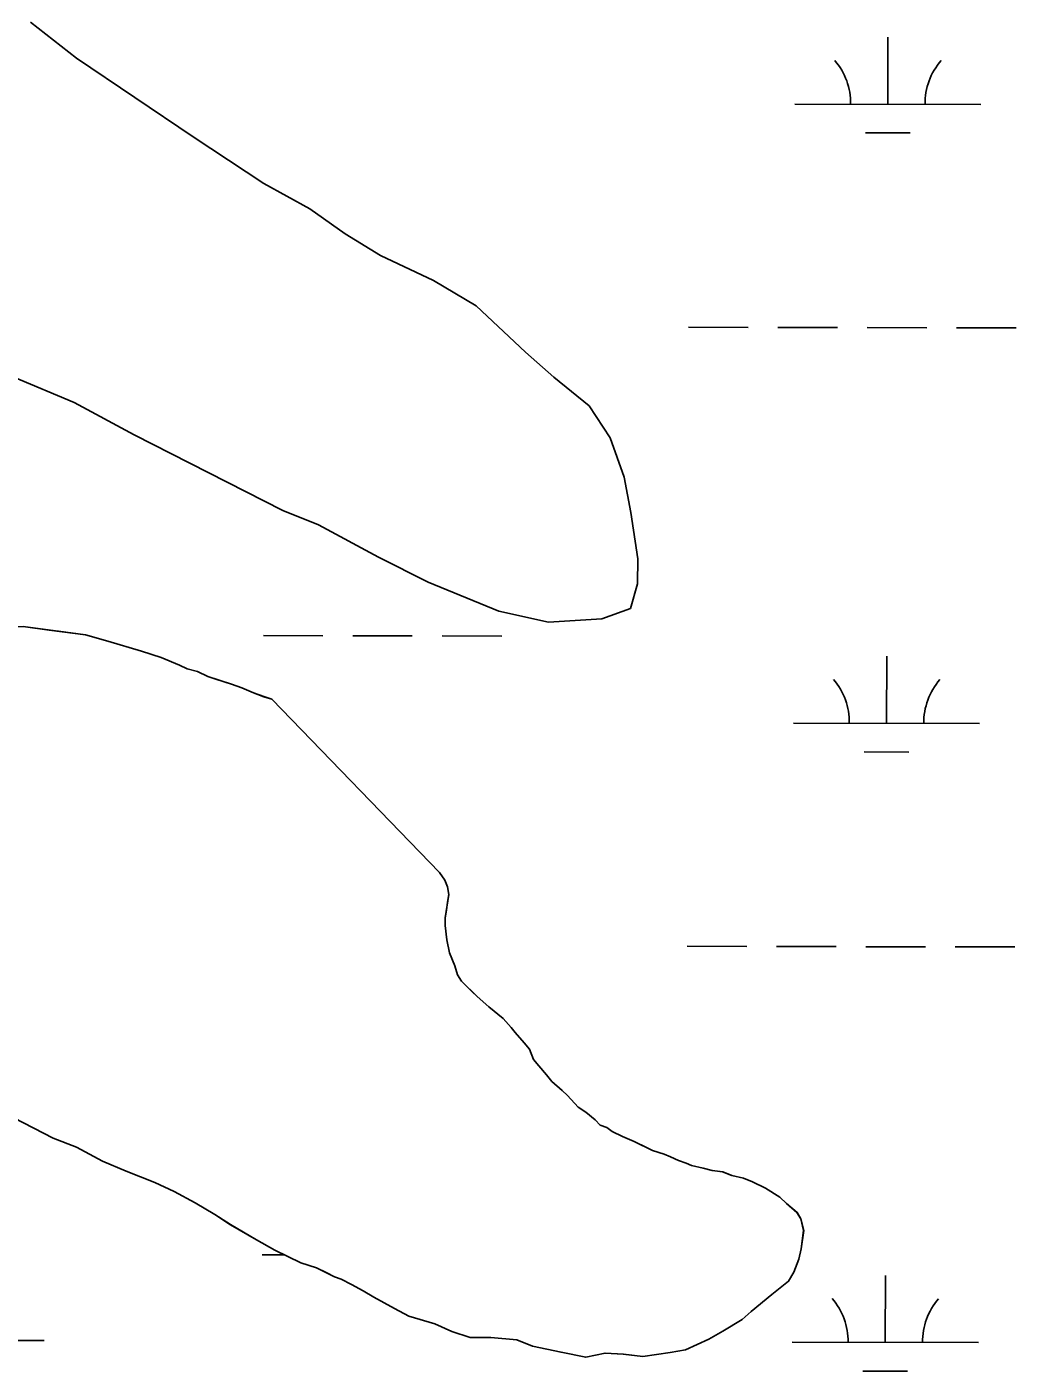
# Model space of a CAD drawing. Extents: x 3187622 to 3225504, y 800805 to 826213.
# Drawn here: x 3220681 to 3221212, y 816994 to 817717 of the extents above; entities that cross this region are included whole.
import ezdxf

# ---------------------------------------------------------------- set-up
doc = ezdxf.new("R2010")
doc.units = 0
for name, color, linetype in [('V-SITE-VEGE', 7, 'Continuous'), ('V-TOPO-SHOR', 7, 'Continuous'), ('V-WETL-SWMP', 7, 'Continuous')]:
    doc.layers.add(name, color=color, linetype=linetype)

msp = doc.modelspace()

# ---------------------------------------------------------------- linework, layer by layer
at = {"layer": 'V-SITE-VEGE'}
for p, q in [((3220682.69, 817719.16), (3220707.36, 817699.92)), ((3220707.36, 817699.92), (3220770.04, 817657.53)), ((3220770.04, 817657.53), (3220808.03, 817632.48)), ((3220808.03, 817632.48), (3220832.74, 817618.96)), ((3220832.74, 817618.96), (3220851.73, 817605.48)), ((3220851.73, 817605.48), (3220870.73, 817593.91)), ((3220870.73, 817593.91), (3220899.26, 817580.36)), ((3220899.26, 817580.36), (3220922.06, 817566.86)), ((3220922.06, 817566.86), (3220948.61, 817541.88)), ((3220948.61, 817541.88), (3220963.78, 817528.42)), ((3220706.13, 817514.87), (3220673.79, 817528.44)), ((3220963.78, 817528.42), (3220982.75, 817513.03)), ((3220738.45, 817497.49), (3220706.13, 817514.87)), ((3220982.75, 817513.03), (3220994.09, 817495.79)), ((3220818.31, 817456.89), (3220738.45, 817497.49)), ((3220994.09, 817495.79), (3221001.58, 817474.75)), ((3221001.58, 817474.75), (3221005.27, 817455.65)), ((3220837.34, 817449.13), (3220818.31, 817456.89)), ((3221005.27, 817455.65), (3221008.92, 817430.82)), ((3220869.66, 817431.75), (3220837.34, 817449.13)), ((3220896.27, 817418.22), (3220869.66, 817431.75)), ((3221008.92, 817430.82), (3221008.83, 817417.47)), ((3220934.33, 817402.7), (3220896.27, 817418.22)), ((3221008.83, 817417.47), (3221004.93, 817404.14)), ((3220961, 817396.8), (3220934.33, 817402.7)), ((3221004.93, 817404.14), (3220989.62, 817398.52)), ((3220678.85, 817394.48), (3220712.33, 817389.94)), ((3220989.62, 817398.52), (3220961, 817396.8)), ((3220712.33, 817389.94), (3220724.21, 817386.58)), ((3220724.21, 817386.58), (3220742.38, 817381.19)), ((3220742.38, 817381.19), (3220752.86, 817377.81)), ((3220752.86, 817377.81), (3220762.66, 817373.73)), ((3220762.66, 817373.73), (3220766.86, 817371.68)), ((3220766.86, 817371.68), (3220772.45, 817370.34)), ((3220772.45, 817370.34), (3220778.05, 817367.61)), ((3220778.05, 817367.61), (3220790.63, 817363.56)), ((3220790.63, 817363.56), (3220796.22, 817361.52)), ((3220796.22, 817361.52), (3220802.52, 817358.8)), ((3220802.52, 817358.8), (3220808.11, 817356.77)), ((3220808.11, 817356.77), (3220812.31, 817355.41)), ((3220812.31, 817355.41), (3220902.42, 817262.27)), ((3220902.42, 817262.27), (3220905.24, 817258.11)), ((3220905.24, 817258.11), (3220906.67, 817254.65)), ((3220907.41, 817250.47), (3220905.45, 817237.91)), ((3220906.67, 817254.65), (3220907.41, 817250.47)), ((3220905.45, 817237.91), (3220905.49, 817233.73)), ((3220905.49, 817233.73), (3220906.26, 817226.08)), ((3220906.26, 817226.08), (3220907.73, 817219.12)), ((3220907.73, 817219.12), (3220910.58, 817212.19)), ((3220910.58, 817212.19), (3220912.02, 817207.32)), ((3220912.02, 817207.32), (3220914.15, 817203.86)), ((3220914.15, 817203.86), (3220922.59, 817195.59)), ((3220922.59, 817195.59), (3220928.92, 817190.08)), ((3220928.92, 817190.08), (3220936.64, 817183.88)), ((3220936.64, 817183.88), (3220940.87, 817179.05)), ((3220940.87, 817179.05), (3220942.99, 817176.28)), ((3220942.99, 817176.28), (3220947.92, 817170.76)), ((3220947.92, 817170.76), (3220950.74, 817167.3)), ((3220950.74, 817167.3), (3220952.89, 817161.75)), ((3220952.89, 817161.75), (3220955.71, 817158.3)), ((3220955.71, 817158.3), (3220959.94, 817153.46)), ((3220959.94, 817153.46), (3220962.76, 817150.01)), ((3220962.76, 817150.01), (3220968.38, 817145.19)), ((3220968.38, 817145.19), (3220971.2, 817142.43)), ((3220971.2, 817142.43), (3220976.83, 817136.21)), ((3220976.83, 817136.21), (3220981.04, 817133.47)), ((3220981.04, 817133.47), (3220985.96, 817129.34)), ((3220694.84, 817119.45), (3220673.83, 817130.39)), ((3220985.96, 817129.34), (3220988.77, 817126.58)), ((3220988.77, 817126.58), (3220992.27, 817125.22)), ((3220707.43, 817114.7), (3220694.84, 817119.45)), ((3220992.27, 817125.22), (3220995.08, 817123.16)), ((3220995.08, 817123.16), (3221000.68, 817120.43)), ((3221000.68, 817120.43), (3221006.97, 817117.71)), ((3220721.44, 817107.18), (3220707.43, 817114.7)), ((3221006.97, 817117.71), (3221016.78, 817112.93)), ((3221016.78, 817112.93), (3221023.06, 817110.9)), ((3220734.04, 817101.73), (3220721.44, 817107.18)), ((3221023.06, 817110.9), (3221026.56, 817109.54)), ((3221026.56, 817109.54), (3221030.76, 817107.5)), ((3221030.76, 817107.5), (3221034.96, 817106.15)), ((3221034.96, 817106.15), (3221037.76, 817104.78)), ((3221037.76, 817104.78), (3221044.04, 817103.45)), ((3220749.42, 817095.62), (3220734.04, 817101.73)), ((3221044.04, 817103.45), (3221048.93, 817102.1)), ((3221048.93, 817102.1), (3221054.51, 817101.46)), ((3221054.51, 817101.46), (3221059.41, 817099.42)), ((3221059.41, 817099.42), (3221065.69, 817098.09)), ((3221065.69, 817098.09), (3221070.59, 817096.05)), ((3220759.92, 817090.85), (3220749.42, 817095.62)), ((3220771.13, 817084.69), (3220759.92, 817090.85)), ((3221070.59, 817096.05), (3221077.59, 817092.64)), ((3221077.59, 817092.64), (3221085.3, 817087.84)), ((3220781.64, 817078.52), (3220771.13, 817084.69)), ((3221085.3, 817087.84), (3221088.82, 817084.39)), ((3221088.82, 817084.39), (3221094.44, 817079.57)), ((3220790.06, 817073.03), (3220781.64, 817078.52)), ((3221094.44, 817079.57), (3221096.57, 817076.11)), ((3221096.57, 817076.11), (3221098.02, 817069.85)), ((3220804.07, 817064.81), (3220790.06, 817073.03)), ((3221098.02, 817069.85), (3221096.73, 817060.08)), ((3220813.88, 817059.34), (3220804.07, 817064.81)), ((3220827.89, 817052.51), (3220813.88, 817059.34)), ((3221095.39, 817054.5), (3221092.67, 817047.5)), ((3221096.73, 817060.08), (3221095.39, 817054.5)), ((3220836.27, 817049.81), (3220827.89, 817052.51)), ((3220846.07, 817045.03), (3220836.27, 817049.81)), ((3221092.67, 817047.5), (3221089.94, 817042.6)), ((3220849.57, 817043.67), (3220846.07, 817045.03)), ((3220855.17, 817040.94), (3220849.57, 817043.67)), ((3220861.48, 817037.52), (3220855.17, 817040.94)), ((3221089.94, 817042.6), (3221080.95, 817035.54)), ((3220867.08, 817034.1), (3220861.48, 817037.52)), ((3220878.29, 817027.94), (3220867.08, 817034.1)), ((3221080.95, 817035.54), (3221069.9, 817026.38)), ((3220886, 817023.83), (3220878.29, 817027.94)), ((3221069.9, 817026.38), (3221065.06, 817022.15)), ((3220899.97, 817019.8), (3220886, 817023.83)), ((3220909.07, 817015.71), (3220899.97, 817019.8)), ((3221065.06, 817022.15), (3221054.67, 817015.77)), ((3220918.86, 817012.32), (3220909.07, 817015.71)), ((3220930, 817012.43), (3220918.86, 817012.32)), ((3220943.95, 817011.18), (3220930, 817012.43)), ((3220952.34, 817007.78), (3220943.95, 817011.18)), ((3221047.05, 817011.52), (3221034.57, 817005.82)), ((3221054.67, 817015.77), (3221047.05, 817011.52)), ((3220967.7, 817004.45), (3220952.34, 817007.78)), ((3220980.97, 817001.8), (3220967.7, 817004.45)), ((3220991.4, 817003.99), (3220980.97, 817001.8)), ((3221001.15, 817003.39), (3220991.4, 817003.99)), ((3221011.62, 817002.1), (3221001.15, 817003.39)), ((3221026.23, 817004.34), (3221011.62, 817002.1)), ((3221034.57, 817005.82), (3221026.23, 817004.34))]:
    msp.add_line(p, q, dxfattribs=at)
at = {"layer": 'V-TOPO-SHOR'}
for points in [[(3220610.64, 817388.23), (3220621.06, 817390.42), (3220632.88, 817392.63), (3220641.93, 817394.11), (3220654.46, 817394.93), (3220664.22, 817394.34), (3220678.85, 817394.48), (3220692.8, 817392.53), (3220697.69, 817391.88), (3220712.33, 817389.94), (3220724.21, 817386.58), (3220742.38, 817381.19), (3220752.86, 817377.81), (3220762.66, 817373.73), (3220766.86, 817371.68), (3220772.45, 817370.34), (3220778.05, 817367.61), (3220782.24, 817366.26), (3220790.63, 817363.56), (3220796.22, 817361.52), (3220802.52, 817358.8), (3220808.11, 817356.76), (3220812.31, 817355.41), (3220902.42, 817262.27)], [(3220902.42, 817262.27), (3220905.24, 817258.11), (3220906.67, 817254.65), (3220907.41, 817250.47), (3220906.75, 817246.29), (3220906.1, 817242.1), (3220905.45, 817237.91), (3220905.49, 817233.73), (3220906.26, 817226.08), (3220907.73, 817219.12), (3220910.58, 817212.19), (3220912.02, 817207.32), (3220914.15, 817203.86), (3220919.78, 817198.34), (3220922.59, 817195.59), (3220928.92, 817190.08), (3220936.64, 817183.88), (3220940.87, 817179.05), (3220942.99, 817176.28), (3220947.92, 817170.76), (3220950.74, 817167.3), (3220952.89, 817161.75), (3220955.71, 817158.3), (3220959.94, 817153.46), (3220962.76, 817150.01), (3220968.38, 817145.19), (3220971.2, 817142.43), (3220976.83, 817136.21), (3220981.04, 817133.47), (3220985.96, 817129.34), (3220988.77, 817126.58), (3220992.27, 817125.22), (3220995.08, 817123.16), (3221000.68, 817120.43), (3221006.97, 817117.71), (3221013.97, 817114.29), (3221016.78, 817112.93), (3221023.06, 817110.9), (3221026.56, 817109.54), (3221030.76, 817107.5), (3221034.96, 817106.15), (3221037.76, 817104.78), (3221044.04, 817103.45), (3221048.93, 817102.1), (3221054.51, 817101.46), (3221059.41, 817099.42), (3221065.69, 817098.09), (3221070.59, 817096.05), (3221077.59, 817092.64), (3221085.3, 817087.84), (3221088.82, 817084.39), (3221094.44, 817079.57), (3221096.57, 817076.11), (3221098.02, 817069.85), (3221096.73, 817060.08), (3221095.39, 817054.5), (3221092.67, 817047.5), (3221089.94, 817042.6), (3221080.95, 817035.54), (3221069.9, 817026.38), (3221065.06, 817022.15), (3221054.67, 817015.77), (3221047.05, 817011.52), (3221034.57, 817005.82), (3221026.23, 817004.34), (3221011.62, 817002.1), (3221001.15, 817003.39), (3220991.4, 817003.99), (3220980.97, 817001.8), (3220967.7, 817004.45), (3220952.34, 817007.78), (3220943.95, 817011.18), (3220930, 817012.43), (3220918.86, 817012.32), (3220909.07, 817015.71), (3220899.97, 817019.8), (3220886, 817023.83), (3220878.29, 817027.94), (3220867.08, 817034.1), (3220861.48, 817037.52), (3220855.17, 817040.94), (3220849.57, 817043.67), (3220846.07, 817045.03), (3220841.87, 817047.08), (3220836.27, 817049.81), (3220827.89, 817052.51), (3220813.88, 817059.34), (3220804.07, 817064.81), (3220790.06, 817073.03), (3220781.64, 817078.52), (3220771.13, 817084.69), (3220759.92, 817090.85), (3220749.42, 817095.62), (3220734.04, 817101.73), (3220721.44, 817107.18), (3220707.43, 817114.7), (3220694.84, 817119.45), (3220673.83, 817130.39)]]:
    msp.add_lwpolyline(points, dxfattribs=at)
at = {"layer": 'V-WETL-SWMP'}
for p, q in [((3220682.69, 817719.16), (3220707.36, 817699.92)), ((3221143.23, 817675.14), (3221143.31, 817711.14)), ((3220707.36, 817699.92), (3220770.04, 817657.53)), ((3221093.23, 817675.24), (3221193.23, 817675.04)), ((3220770.04, 817657.53), (3220808.03, 817632.48)), ((3221131.2, 817659.73), (3221155.2, 817659.68)), ((3220808.03, 817632.48), (3220832.74, 817618.96)), ((3220832.74, 817618.96), (3220851.73, 817605.48)), ((3220851.73, 817605.48), (3220870.73, 817593.91)), ((3220870.73, 817593.91), (3220899.26, 817580.36)), ((3220899.26, 817580.36), (3220922.06, 817566.86)), ((3220922.06, 817566.86), (3220948.6, 817541.88)), ((3221036.14, 817555.28), (3221068.14, 817555.22)), ((3221084.14, 817555.19), (3221116.14, 817555.12)), ((3221132.14, 817555.09), (3221164.14, 817555.02)), ((3221180.14, 817554.99), (3221212.14, 817554.93)), ((3220948.6, 817541.88), (3220963.78, 817528.42)), ((3220706.13, 817514.87), (3220673.79, 817528.44)), ((3220963.78, 817528.42), (3220982.75, 817513.03)), ((3220738.45, 817497.49), (3220706.13, 817514.87)), ((3220982.75, 817513.03), (3220994.09, 817495.79)), ((3220818.31, 817456.89), (3220738.45, 817497.49)), ((3220994.09, 817495.79), (3221001.58, 817474.75)), ((3221001.58, 817474.75), (3221005.27, 817455.65)), ((3220837.33, 817449.13), (3220818.31, 817456.89)), ((3221005.27, 817455.65), (3221008.92, 817430.82)), ((3220869.65, 817431.75), (3220837.33, 817449.13)), ((3220896.27, 817418.22), (3220869.65, 817431.75)), ((3221008.92, 817430.82), (3221008.83, 817417.47)), ((3220934.32, 817402.7), (3220896.27, 817418.22)), ((3221008.83, 817417.47), (3221004.92, 817404.14)), ((3220961, 817396.8), (3220934.32, 817402.7)), ((3221004.92, 817404.14), (3220989.62, 817398.52)), ((3220678.85, 817394.48), (3220692.81, 817392.53)), ((3220989.62, 817398.52), (3220961, 817396.8)), ((3220692.81, 817392.53), (3220712.34, 817389.94)), ((3220712.34, 817389.94), (3220724.22, 817386.58)), ((3220724.22, 817386.58), (3220742.38, 817381.19)), ((3220807.81, 817389.57), (3220839.81, 817389.51)), ((3220855.81, 817389.48), (3220887.81, 817389.41)), ((3220903.81, 817389.38), (3220935.81, 817389.31)), ((3220742.38, 817381.19), (3220752.87, 817377.81)), ((3220752.87, 817377.81), (3220762.66, 817373.73)), ((3220762.66, 817373.73), (3220766.86, 817371.68)), ((3220766.86, 817371.68), (3220772.45, 817370.34)), ((3221142.56, 817342.46), (3221142.63, 817378.46)), ((3220772.45, 817370.34), (3220778.05, 817367.61)), ((3220778.05, 817367.61), (3220790.63, 817363.56)), ((3220790.63, 817363.56), (3220796.23, 817361.52)), ((3220796.23, 817361.52), (3220802.52, 817358.8)), ((3220802.52, 817358.8), (3220808.12, 817356.77)), ((3220808.12, 817356.77), (3220812.31, 817355.41)), ((3220812.31, 817355.41), (3220902.42, 817262.27)), ((3221092.56, 817342.56), (3221192.56, 817342.36)), ((3221130.52, 817327.06), (3221154.52, 817327.01)), ((3220902.42, 817262.27), (3220905.25, 817258.11)), ((3220905.25, 817258.11), (3220906.68, 817254.65)), ((3220907.41, 817250.47), (3220905.45, 817237.91)), ((3220906.68, 817254.65), (3220907.41, 817250.47)), ((3220905.45, 817237.91), (3220905.49, 817233.73)), ((3220905.49, 817233.73), (3220906.27, 817226.08)), ((3220906.27, 817226.08), (3220907.73, 817219.13)), ((3221035.47, 817222.61), (3221067.47, 817222.54)), ((3221083.47, 817222.51), (3221115.47, 817222.45)), ((3221131.47, 817222.41), (3221163.47, 817222.35)), ((3221179.47, 817222.32), (3221211.47, 817222.25)), ((3220907.73, 817219.13), (3220910.59, 817212.19)), ((3220910.59, 817212.19), (3220912.03, 817207.33)), ((3220912.03, 817207.33), (3220914.15, 817203.86)), ((3220914.15, 817203.86), (3220922.6, 817195.59)), ((3220922.6, 817195.59), (3220928.92, 817190.08)), ((3220928.92, 817190.08), (3220936.65, 817183.88)), ((3220936.65, 817183.88), (3220940.88, 817179.05)), ((3220940.88, 817179.05), (3220942.99, 817176.28)), ((3220942.99, 817176.28), (3220947.93, 817170.76)), ((3220947.93, 817170.76), (3220950.75, 817167.31)), ((3220950.75, 817167.31), (3220952.89, 817161.75)), ((3220952.89, 817161.75), (3220955.71, 817158.3)), ((3220955.71, 817158.3), (3220959.94, 817153.46)), ((3220959.94, 817153.46), (3220962.76, 817150.01)), ((3220962.76, 817150.01), (3220968.39, 817145.19)), ((3220968.39, 817145.19), (3220971.2, 817142.43)), ((3220971.2, 817142.43), (3220976.84, 817136.22)), ((3220976.84, 817136.22), (3220981.04, 817133.47)), ((3220981.04, 817133.47), (3220985.96, 817129.34)), ((3220694.85, 817119.46), (3220673.84, 817130.39)), ((3220985.96, 817129.34), (3220988.78, 817126.58)), ((3220988.78, 817126.58), (3220992.27, 817125.22)), ((3220707.44, 817114.71), (3220694.85, 817119.46)), ((3220992.27, 817125.22), (3220995.08, 817123.16)), ((3220995.08, 817123.16), (3221000.68, 817120.43)), ((3221000.68, 817120.43), (3221006.98, 817117.71)), ((3220721.44, 817107.18), (3220707.44, 817114.71)), ((3221006.98, 817117.71), (3221016.78, 817112.93)), ((3221016.78, 817112.93), (3221023.07, 817110.9)), ((3220734.04, 817101.74), (3220721.44, 817107.18)), ((3221023.07, 817110.9), (3221026.57, 817109.55)), ((3221026.57, 817109.55), (3221030.77, 817107.5)), ((3221030.77, 817107.5), (3221034.96, 817106.15)), ((3221034.96, 817106.15), (3221037.76, 817104.78)), ((3221037.76, 817104.78), (3221044.05, 817103.45)), ((3220749.43, 817095.62), (3220734.04, 817101.74)), ((3221044.05, 817103.45), (3221048.94, 817102.11)), ((3221048.94, 817102.11), (3221054.52, 817101.47)), ((3221054.52, 817101.47), (3221059.41, 817099.42)), ((3221059.41, 817099.42), (3221065.7, 817098.09)), ((3221065.7, 817098.09), (3221070.59, 817096.05)), ((3220759.93, 817090.85), (3220749.43, 817095.62)), ((3220771.13, 817084.69), (3220759.93, 817090.85)), ((3221070.59, 817096.05), (3221077.59, 817092.64)), ((3221077.59, 817092.64), (3221085.31, 817087.84)), ((3220781.65, 817078.52), (3220771.13, 817084.69)), ((3221085.31, 817087.84), (3221088.82, 817084.39)), ((3221088.82, 817084.39), (3221094.45, 817079.57)), ((3220790.06, 817073.04), (3220781.65, 817078.52)), ((3221094.45, 817079.57), (3221096.57, 817076.11)), ((3221096.57, 817076.11), (3221098.03, 817069.85)), ((3220804.08, 817064.82), (3220790.06, 817073.04)), ((3221098.03, 817069.85), (3221096.73, 817060.09)), ((3220813.89, 817059.34), (3220804.08, 817064.82)), ((3220807.13, 817056.9), (3220818.94, 817056.88)), ((3220827.89, 817052.51), (3220813.89, 817059.34)), ((3221095.39, 817054.5), (3221092.68, 817047.51)), ((3221096.73, 817060.09), (3221095.39, 817054.5)), ((3220836.28, 817049.81), (3220827.89, 817052.51)), ((3220846.08, 817045.03), (3220836.28, 817049.81)), ((3221092.68, 817047.51), (3221089.94, 817042.6)), ((3220849.57, 817043.68), (3220846.08, 817045.03)), ((3220855.18, 817040.94), (3220849.57, 817043.68)), ((3220861.48, 817037.52), (3220855.18, 817040.94)), ((3221089.94, 817042.6), (3221080.95, 817035.55)), ((3221141.88, 817009.79), (3221141.95, 817045.79)), ((3220867.09, 817034.1), (3220861.48, 817037.52)), ((3220878.3, 817027.94), (3220867.09, 817034.1)), ((3221080.95, 817035.55), (3221069.9, 817026.38)), ((3220886, 817023.84), (3220878.3, 817027.94)), ((3221069.9, 817026.38), (3221065.06, 817022.15)), ((3220899.97, 817019.8), (3220886, 817023.84)), ((3220909.07, 817015.71), (3220899.97, 817019.8)), ((3221065.06, 817022.15), (3221054.68, 817015.77)), ((3220589.97, 817010.91), (3220689.97, 817010.71)), ((3220918.86, 817012.32), (3220909.07, 817015.71)), ((3220930.01, 817012.43), (3220918.86, 817012.32)), ((3220943.95, 817011.18), (3220930.01, 817012.43)), ((3220952.35, 817007.78), (3220943.95, 817011.18)), ((3221047.06, 817011.52), (3221034.57, 817005.82)), ((3221054.68, 817015.77), (3221047.06, 817011.52)), ((3220967.71, 817004.45), (3220952.35, 817007.78)), ((3220980.97, 817001.8), (3220967.71, 817004.45)), ((3220991.4, 817003.99), (3220980.97, 817001.8)), ((3221001.16, 817003.39), (3220991.4, 817003.99)), ((3221011.62, 817002.11), (3221001.16, 817003.39)), ((3221026.23, 817004.34), (3221011.62, 817002.11)), ((3221034.57, 817005.82), (3221026.23, 817004.34)), ((3221091.88, 817009.89), (3221191.88, 817009.69)), ((3221129.85, 816994.38), (3221153.85, 816994.33))]:
    msp.add_line(p, q, dxfattribs=at)
for centre, start, end in [((3221087.99, 817675.72), 359.11148, 40.65514), ((3221198.48, 817675.5), 139.11148, 180.65514), ((3221087.31, 817343.05), 359.11148, 40.65514), ((3221197.8, 817342.83), 139.11148, 180.65514), ((3221086.64, 817010.38), 359.11148, 40.65514), ((3221197.12, 817010.15), 139.11148, 180.65514)]:
    msp.add_arc(centre, 35.25, start, end, dxfattribs=at)

doc.saveas('drawing.dxf')
